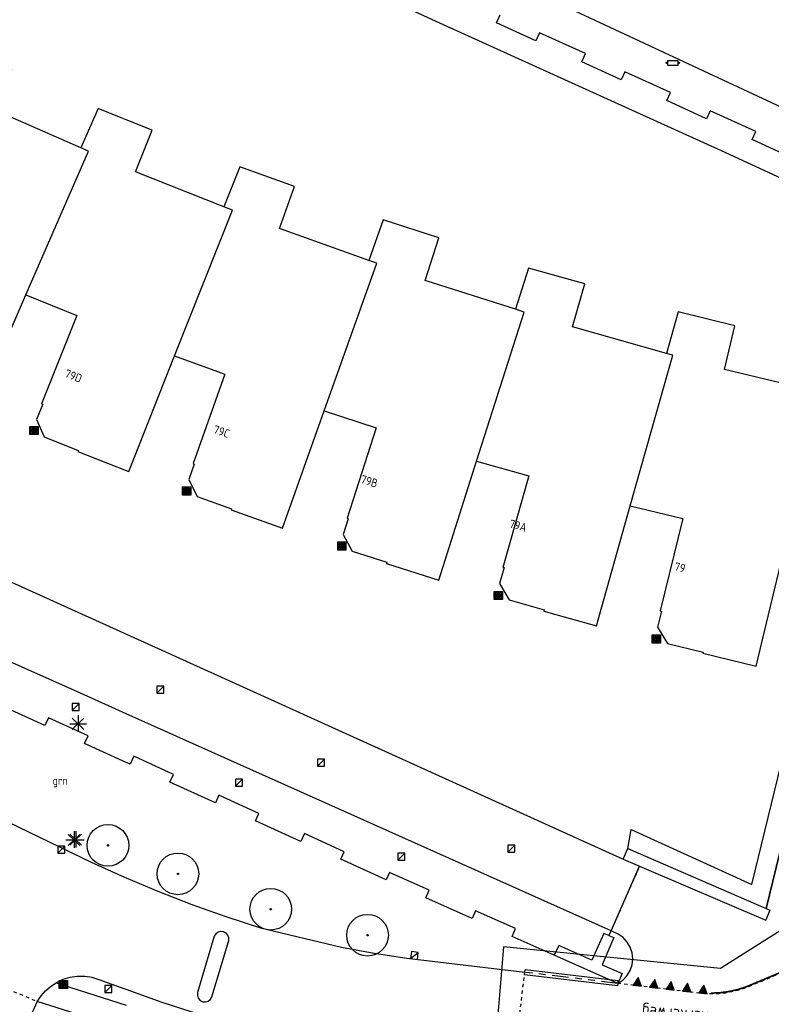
# Model space of a CAD drawing. Header units: metres. Extents: x 116958 to 118326, y 475500 to 477904.
# Tile 808 of 1001: x 117494 to 117539, y 476755 to 476814. Entities that reach past the tile are written whole.
import ezdxf

# ---------------------------------------------------------------- set-up
doc = ezdxf.new("R2010")
doc.units = ezdxf.units.M
doc.header["$LTSCALE"] = 0.2
for name, pattern in [('200-1-1', [10, 5, -5]), ('MATGRENS', [2, 1, -1]), ('VH-TROTTOIRBAND_130-150', [15, 5, -2, 2, -2, 2, -2])]:
    doc.linetypes.add(name, pattern=pattern)
doc.layers.get('0').update_dxf_attribs({"color": 6})
for name, color, linetype in [('B-WE-GR-BOOM-G', 252, 'Continuous'), ('B-WE-GR-GROENVOORZIENING-GV', 252, 'Continuous'), ('B-WE-IE-MEUBILAIR_WEGMEUBILAIR_AFVALBAK-G', 252, 'Continuous'), ('B-WE-IE-MEUBILAIR_WEGMEUBILAIR_LICHTMAST-G', 252, 'Continuous'), ('B-WE-IE-MEUBILAIR_WEGMEUBILAIR_VERKEERSLICHT-G', 252, 'Continuous'), ('B-WE-IE-TERREINAFSCHEIDING_KUNSTMATIG_HEKWERK-G', 252, 'HEKWERK'), ('B-WE-OG-BEBOUWING-GV', 252, 'Continuous'), ('B-WE-OG-HUISNUMMER-T25', 2, 'Continuous'), ('B-WE-OG-STRAATNAAM-T35', 3, 'Continuous'), ('B-WE-RI-HWA_KOLK_TROTTOIRKOLK-G', 252, 'Continuous'), ('B-WE-VH-MATERIAALGRENS-G', 252, 'MATGRENS'), ('B-WE-VH-VERHARDING_ASFALT-GV', 252, 'Continuous'), ('N-WE-VH-DETAIL5-G', 7, 'Continuous'), ('N-WE-VH-GOOT_TEGEL-150', 251, 'Continuous'), ('N-WE-VH-KANTOPSLUITING_ACHTERKANTBAND-G', 251, 'Continuous'), ('N-WE-VH-KANTOPSLUITING_TROTTOIRBAND_130 150-G', 251, 'VH-TROTTOIRBAND_130-150'), ('N-WE-VH-MATERIAALGRENS-G', 251, 'MATGRENS'), ('N-WE-VW-MARKERING_DWARS_DRIEHOEK_5050-S', 1, 'Continuous'), ('N-WE-VW-MARKERING_LANGS_STREEP_100_100_010-G', 1, '200-1-1'), ('X-XX-WERKGRENS-G', 4, 'WERKGRENS')]:
    doc.layers.add(name, color=color, linetype=linetype)
doc.styles.get("Standard").update_dxf_attribs({"font": 'isocp.shx'})
doc.linetypes.add('HEKWERK', pattern='A,5,-1,[103,standaard.shx,S=0.5,R=0,X=0,Y=0],-1', length=7)
doc.linetypes.add('WERKGRENS', pattern='A,5,-2,[100,standaard.shx,S=1,R=0,X=0,Y=0],-2', length=9)

# ---------------------------------------------------------------- blocks, each defined once
blk = doc.blocks.new('BGT_GR')
at = {"insert": (0.043, 0.019), "char_height": 0.1, "attachment_point": 5, "line_spacing_factor": 0.8}
blk.add_mtext('{\\C256;grn}', dxfattribs=at)
blk = doc.blocks.new('CELQ211865')
for p, q in [((-0.5, 0), (0.5, 0)), ((0.354, -0.336), (-0.354, 0.336)), ((0.354, 0.336), (-0.354, -0.336)), ((-0.001, 0.526), (0, -0.474))]:
    blk.add_line(p, q)
blk = doc.blocks.new('CELQ201000')
at = {"flags": 128}
for points in [[(-0.25, -0.25), (-0.25, 0.25), (0.25, 0.25), (0.25, -0.25), (-0.25, -0.25)], [(-0.18, -0.18), (-0.18, 0.18), (0.18, 0.18), (0.18, -0.18), (-0.18, -0.18)], [(-0.11, -0.11), (-0.11, 0.11), (0.11, 0.11), (0.11, -0.11), (-0.11, -0.11)], [(-0.041, -0.041), (-0.041, 0.041), (0.041, 0.041), (0.041, -0.041), (-0.041, -0.041)]]:
    blk.add_lwpolyline(points, dxfattribs=at)
blk = doc.blocks.new('Kvtrot')
blk.add_line((0, -420), (420, 0))
at = {"flags": 128}
blk.add_lwpolyline([(0, -420), (420, -420), (420, 0), (0, 0)], close=True, dxfattribs=at)
blk = doc.blocks.new('Bestboom')
h = blk.add_hatch(color=256)
h.dxf.hatch_style = 1
h.paths.add_polyline_path([(41, 0, 1), (-41, 0, 1)])
for radius in [1260, 41.1]:
    blk.add_circle((0, 0), radius)
blk = doc.blocks.new('Papierb')
blk.add_lwpolyline([(350, 200), (650, 200), (650, -100), (50, -100), (50, 200), (350, 200)])
for centre in [(-25, 50), (725, 50)]:
    blk.add_circle(centre, 37.5)
blk = doc.blocks.new('Haaitnd')
blk.add_lwpolyline([(500, 0), (0, 0), (250, -500), (500, 0)])
blk.add_solid([(0, 0), (500, 0), (250, -500)])

msp = doc.modelspace()

# ---------------------------------------------------------------- linework, layer by layer
at = {"layer": 'B-WE-GR-GROENVOORZIENING-GV', "flags": 128}
for points in [[(117530.338, 476764.024), (117530.538, 476765.176), (117537.842, 476761.844), (117543.349, 476784.488), (117547.014, 476801.106), (117536.229, 476806.081), (117518.967, 476813.9), (117516.073, 476815.235), (117505.216, 476820.303)], [(117543.05, 476805.07), (117540.472, 476806.252), (117540.252, 476805.77), (117537.86, 476806.862), (117538.081, 476807.348), (117535.314, 476808.607), (117535.094, 476808.124), (117532.702, 476809.216), (117532.923, 476809.702), (117530.156, 476810.961), (117529.936, 476810.479), (117527.543, 476811.571), (117527.765, 476812.057), (117524.998, 476813.315), (117524.778, 476812.833), (117522.385, 476813.925), (117522.607, 476814.411)], [(117538.703, 476760.396), (117548.784, 476801.701)]]:
    msp.add_lwpolyline(points, dxfattribs=at)
at = {"layer": 'B-WE-IE-TERREINAFSCHEIDING_KUNSTMATIG_HEKWERK-G', "flags": 128}
msp.add_lwpolyline([(117529.194, 476758.761), (117529.317, 476759.04), (117531.045, 476762.957)], dxfattribs=at)
at = {"layer": 'B-WE-OG-BEBOUWING-GV', "flags": 128}
for points in [[(117543.05, 476805.07), (117540.472, 476806.252), (117540.252, 476805.77), (117537.86, 476806.862), (117538.081, 476807.348), (117535.314, 476808.607), (117535.094, 476808.124), (117532.702, 476809.216), (117532.923, 476809.702), (117530.156, 476810.961), (117529.936, 476810.479), (117527.543, 476811.571), (117527.765, 476812.057), (117524.998, 476813.315), (117524.778, 476812.833), (117522.385, 476813.925), (117522.607, 476814.411)], [(117497.262, 476806.364), (117491.999, 476808.654), (117493.08, 476811.139), (117489.86, 476812.562), (117488.73, 476810.22)], [(117500, 476808.061), (117499.7, 476808.182), (117498.299, 476808.748), (117497.262, 476806.364)], [(117505.903, 476802.803), (117500.567, 476804.92), (117501.563, 476807.43), (117500, 476808.061)], [(117493.932, 476797.485), (117497.71, 476806.169), (117497.262, 476806.364)], [(117514.677, 476799.558), (117509.268, 476801.48), (117510.172, 476804.024), (117506.862, 476805.22), (117505.903, 476802.803)], [(117502.93, 476793.794), (117506.423, 476802.597), (117505.903, 476802.803)], [(117523.546, 476796.609), (117518.077, 476798.351), (117518.896, 476800.924), (117515.548, 476802.008), (117514.677, 476799.558)], [(117485.143, 476801.436), (117488.09, 476800.125), (117485.796, 476794.853), (117485.86, 476794.825), (117485.461, 476793.908), (117485.893, 476792.847), (117487.92, 476791.965), (117487.892, 476791.901), (117490.928, 476790.58), (117493.932, 476797.485)], [(117548.784, 476801.701), (117538.703, 476760.396)], [(117511.977, 476790.467), (117515.149, 476799.39), (117514.677, 476799.558)], [(117532.68, 476793.945), (117526.996, 476795.543), (117527.726, 476798.142), (117524.335, 476799.086), (117523.546, 476796.609)], [(117493.932, 476797.485), (117497.005, 476796.242), (117494.884, 476790.898), (117494.949, 476790.872), (117494.581, 476789.942), (117495.048, 476788.896), (117497.102, 476788.081), (117497.076, 476788.016), (117500, 476786.856)], [(117521.193, 476787.42), (117524.068, 476796.443), (117523.546, 476796.609)], [(117530.485, 476784.725), (117533.67, 476783.96), (117532.299, 476778.376), (117532.367, 476778.359), (117532.131, 476777.398), (117532.734, 476776.416), (117534.881, 476775.889), (117534.864, 476775.821), (117538.087, 476775.03), (117542.061, 476791.558), (117536.179, 476792.972), (117536.815, 476795.617), (117533.384, 476796.448), (117532.68, 476793.945)], [(117500, 476786.856), (117500.153, 476786.795), (117502.93, 476793.794)], [(117502.93, 476793.794), (117505.974, 476792.696), (117504.048, 476787.278), (117504.114, 476787.255), (117503.779, 476786.312), (117504.284, 476785.284), (117506.366, 476784.544), (117506.343, 476784.478), (117509.455, 476783.372), (117511.977, 476790.467)], [(117530.485, 476784.725), (117533.048, 476793.842), (117532.68, 476793.945)], [(117511.977, 476790.467), (117515.108, 476789.452), (117513.363, 476783.974), (117513.43, 476783.952), (117513.126, 476783), (117513.665, 476781.988), (117515.77, 476781.318), (117515.749, 476781.251), (117518.907, 476780.245), (117521.193, 476787.42)], [(117521.193, 476787.42), (117524.338, 476786.547), (117522.782, 476781.011), (117522.849, 476780.992), (117522.581, 476780.039), (117523.151, 476779.038), (117525.279, 476778.439), (117525.26, 476778.372), (117528.447, 476777.476), (117530.485, 476784.725)], [(117500, 476769.226), (117497.48, 476770.361), (117497.7, 476770.837), (117495.299, 476771.918), (117495.08, 476771.443), (117492.31, 476772.698)], [(117525.888, 476757.57), (117523.331, 476758.706), (117523.543, 476759.184), (117521.126, 476760.257), (117520.916, 476759.784), (117518.123, 476761.032), (117518.33, 476761.499), (117515.928, 476762.566), (117515.721, 476762.119), (117512.978, 476763.365), (117513.189, 476763.823), (117510.78, 476764.929), (117510.559, 476764.45), (117507.81, 476765.69), (117508.019, 476766.142), (117505.607, 476767.245), (117505.39, 476766.776), (117502.642, 476768.022), (117502.859, 476768.49), (117500.461, 476769.608), (117500.235, 476769.12), (117500, 476769.226)], [(117530.048, 476763.383), (117530.338, 476764.024)], [(117530.338, 476764.024), (117538.703, 476760.396)], [(117530.048, 476763.383), (117531.045, 476762.957), (117538.677, 476759.698)], [(117538.924, 476760.3), (117538.677, 476759.698)], [(117538.703, 476760.396), (117538.924, 476760.3)], [(117529.194, 476758.761), (117528.882, 476758.892), (117528.164, 476757.274), (117526.153, 476758.167), (117525.888, 476757.57)], [(117529.194, 476758.761), (117529.482, 476758.64), (117528.775, 476756.995), (117529.992, 476756.462), (117529.728, 476755.865)], [(117529.728, 476755.865), (117525.888, 476757.57)]]:
    msp.add_lwpolyline(points, dxfattribs=at)
at = {"layer": 'B-WE-VH-MATERIAALGRENS-G', "flags": 128}
for points in [[(117529.317, 476759.04), (117531.045, 476762.957)], [(117490.978, 476756.321), (117494.624, 476754.772)]]:
    msp.add_lwpolyline(points, dxfattribs=at)
at = {"layer": 'B-WE-VH-VERHARDING_ASFALT-GV'}
for p, q in [((117539.998, 476808.636), (117524.576, 476815.831)), ((117478.137, 476786.865), (117505.536, 476774.471)), ((117497.241, 476773.399), (117476.192, 476782.821)), ((117466.202, 476778.423), (117497.891, 476763.196)), ((117505.536, 476774.471), (117530.048, 476763.383)), ((117500, 476772.164), (117497.241, 476773.399)), ((117495.08, 476771.443), (117492.31, 476772.698)), ((117529.317, 476759.04), (117500, 476772.164)), ((117495.299, 476771.918), (117495.08, 476771.443)), ((117497.7, 476770.837), (117495.299, 476771.918)), ((117497.48, 476770.361), (117497.7, 476770.837)), ((117500, 476769.226), (117497.48, 476770.361)), ((117500.235, 476769.12), (117500, 476769.226)), ((117500.461, 476769.608), (117500.235, 476769.12)), ((117502.859, 476768.49), (117500.461, 476769.608)), ((117502.642, 476768.022), (117502.859, 476768.49)), ((117505.39, 476766.776), (117502.642, 476768.022)), ((117505.607, 476767.245), (117505.39, 476766.776)), ((117508.019, 476766.142), (117505.607, 476767.245)), ((117507.81, 476765.69), (117508.019, 476766.142)), ((117510.559, 476764.45), (117507.81, 476765.69)), ((117510.78, 476764.929), (117510.559, 476764.45)), ((117513.189, 476763.823), (117510.78, 476764.929)), ((117512.978, 476763.365), (117513.189, 476763.823)), ((117497.891, 476763.196), (117499.89, 476762.287)), ((117515.721, 476762.119), (117512.978, 476763.365)), ((117515.928, 476762.566), (117515.721, 476762.119)), ((117518.33, 476761.499), (117515.928, 476762.566)), ((117499.89, 476762.287), (117500, 476762.241)), ((117500, 476762.241), (117501.915, 476761.435)), ((117501.915, 476761.435), (117503.963, 476760.64)), ((117518.123, 476761.032), (117518.33, 476761.499)), ((117520.916, 476759.784), (117518.123, 476761.032)), ((117503.963, 476760.64), (117506.032, 476759.905)), ((117521.126, 476760.257), (117520.916, 476759.784)), ((117523.543, 476759.184), (117521.126, 476760.257)), ((117506.032, 476759.905), (117508.122, 476759.228)), ((117505.552, 476758.967), (117505.412, 476758.868)), ((117505.718, 476759.01), (117505.552, 476758.967)), ((117505.888, 476758.99), (117505.718, 476759.01)), ((117506.04, 476758.91), (117505.888, 476758.99)), ((117506.154, 476758.782), (117506.04, 476758.91)), ((117508.122, 476759.228), (117513.024, 476758.056)), ((117523.331, 476758.706), (117523.543, 476759.184)), ((117529.317, 476759.04), (117529.194, 476758.761)), ((117529.76, 476758.842), (117529.317, 476759.04)), ((117505.316, 476758.726), (117504.314, 476755.307)), ((117505.181, 476755.054), (117506.213, 476758.45)), ((117505.412, 476758.868), (117505.316, 476758.726)), ((117506.214, 476758.621), (117506.154, 476758.782)), ((117506.213, 476758.45), (117506.214, 476758.621)), ((117525.888, 476757.57), (117523.331, 476758.706)), ((117530.057, 476758.633), (117529.76, 476758.842)), ((117530.302, 476758.365), (117530.057, 476758.633)), ((117530.485, 476758.051), (117530.302, 476758.365)), ((117513.024, 476758.056), (117514.989, 476757.688)), ((117530.597, 476757.705), (117530.485, 476758.051)), ((117514.989, 476757.688), (117516.967, 476757.398)), ((117516.967, 476757.398), (117524.103, 476756.541)), ((117530.589, 476756.983), (117530.632, 476757.344)), ((117530.632, 476757.344), (117530.597, 476757.705)), ((117530.281, 476756.33), (117530.47, 476756.64)), ((117530.47, 476756.64), (117530.589, 476756.983)), ((117496.164, 476756.094), (117495.756, 476755.901)), ((117496.596, 476756.225), (117496.164, 476756.094)), ((117497.042, 476756.29), (117496.596, 476756.225)), ((117497.493, 476756.288), (117497.042, 476756.29)), ((117497.939, 476756.219), (117497.493, 476756.288)), ((117498.37, 476756.085), (117497.939, 476756.219)), ((117499.877, 476755.532), (117498.37, 476756.085)), ((117529.728, 476755.865), (117530.029, 476756.068)), ((117530.029, 476756.068), (117530.281, 476756.33)), ((117494.848, 476755.109), (117495.114, 476755.413)), ((117495.114, 476755.413), (117495.419, 476755.678)), ((117495.419, 476755.678), (117495.756, 476755.901)), ((117495.756, 476755.901), (117500, 476754.552)), ((117500, 476755.488), (117499.877, 476755.532)), ((117502.176, 476754.717), (117500, 476755.488)), ((117494.624, 476754.772), (117494.118, 476753.674)), ((117494.624, 476754.772), (117494.848, 476755.109)), ((117514.499, 476748.515), (117494.624, 476754.772)), ((117504.314, 476755.307), (117504.304, 476755.135)), ((117504.304, 476755.135), (117504.36, 476754.972)), ((117504.36, 476754.972), (117504.472, 476754.841)), ((117504.472, 476754.841), (117504.625, 476754.762)), ((117504.625, 476754.762), (117504.797, 476754.746)), ((117504.797, 476754.746), (117504.962, 476754.796)), ((117504.962, 476754.796), (117505.097, 476754.904)), ((117505.097, 476754.904), (117505.181, 476755.054)), ((117504.494, 476753.96), (117502.176, 476754.717))]:
    msp.add_line(p, q, dxfattribs=at)
at = {"layer": 'N-WE-VH-DETAIL5-G', "flags": 128}
msp.add_lwpolyline([(117524.103, 476756.541), (117524.121, 476756.69)], dxfattribs=at)
at = {"layer": 'N-WE-VH-GOOT_TEGEL-150'}
msp.add_line((117529.728, 476755.865), (117529.71, 476755.716), dxfattribs=at)
at = {"layer": 'N-WE-VH-GOOT_TEGEL-150', "flags": 128}
for points in [[(117524.085, 476756.392), (117524.103, 476756.541)], [(117529.71, 476755.716), (117524.085, 476756.392)]]:
    msp.add_lwpolyline(points, dxfattribs=at)
at = {"layer": 'N-WE-VH-KANTOPSLUITING_ACHTERKANTBAND-G', "flags": 128}
msp.add_lwpolyline([(117529.728, 476755.865), (117529.746, 476756.014), (117524.121, 476756.69)], dxfattribs=at)
at = {"layer": 'N-WE-VH-KANTOPSLUITING_TROTTOIRBAND_130 150-G', "flags": 128}
msp.add_lwpolyline([(117529.728, 476755.865), (117524.103, 476756.541)], dxfattribs=at)
at = {"layer": 'N-WE-VH-MATERIAALGRENS-G'}
msp.add_line((117523.279, 476749.676), (117524.103, 476756.541), dxfattribs=at)
at = {"layer": 'N-WE-VH-MATERIAALGRENS-G', "flags": 128}
msp.add_lwpolyline([(117544.084, 476758.362), (117537.704, 476755.693, -0.129676), (117534.672, 476755.271), (117529.728, 476755.865)], format="xyb", dxfattribs=at)
at = {"layer": 'N-WE-VW-MARKERING_LANGS_STREEP_100_100_010-G', "const_width": 0.1, "flags": 128}
msp.add_lwpolyline([(117542.538, 476757.77), (117537.993, 476755.868, -0.111241), (117535.361, 476755.278, -0.123077)], format="xyb", dxfattribs=at)
at = {"layer": 'X-XX-WERKGRENS-G', "flags": 128}
msp.add_lwpolyline([(117645.966, 476862.608), (117634.975, 476865.215), (117637.549, 476876.062), (117633.091, 476878.039), (117638.284, 476901.007, 0.007003), (117641.226, 476914.924), (117644.773, 476932.942, -0.009477), (117648.775, 476951.419), (117682.14, 477092.483), (117684.939, 477091.821), (117690.015, 477113.189), (117687.195, 477113.856), (117696.076, 477151.406), (117682.569, 477154.508), (117677.871, 477156.523), (117675.919, 477151.954), (117677.602, 477151.204), (117617.875, 476891.201, -0.141031), (117612.051, 476885.173), (117608.886, 476872.162), (117616.633, 476870.35), (117594.455, 476775.581), (117591.666, 476762.626), (117557.231, 476770.236), (117535.942, 476756.762), (117522.825, 476758.076), (117522.122, 476749.735), (117520.3, 476747.178), (117535.038, 476744.547), (117534.966, 476740.512), (117573.086, 476730.733), (117571.947, 476714.535), (117565.215, 476668.074), (117554.446, 476619.405), (117549.004, 476617.336), (117546.955, 476605.911), (117551.028, 476605.181), (117550.381, 476598.052), (117540.244, 476553.057), (117535.446, 476554.002), (117533.471, 476545.052), (117547.576, 476541.939), (117533.456, 476476.213), (117526.697, 476477.744), (117522.557, 476461.911), (117516.78, 476459.483), (117507.879, 476463.515), (117505.893, 476459.239), (117469.651, 476476.107), (117445.515, 476423.418), (117445.969, 476417.986), (117435.042, 476418.679), (117428.138, 476420.77), (117425.4, 476412.334), (117423.691, 476405.197), (117410.801, 476410.43), (117409.707, 476407.766), (117426.749, 476399.88), (117460.942, 476387.067), (117495.102, 476379.225), (117493.473, 476372.266), (117476.762, 476376.217), (117474.371, 476365.471), (117490.826, 476361.761), (117489.011, 476354.226), (117492.171, 476353.519), (117480.28, 476305.319), (117481.559, 476284.029), (117447.927, 476135.022), (117473.064, 476129.348), (117488.546, 476194.332), (117500.593, 476245.915), (117521.692, 476335.956), (117536.075, 476396.456), (117539.34, 476409.195), (117544.629, 476407.966), (117544.761, 476408.532), (117545.639, 476412.323), (117546.285, 476414.538), (117547.002, 476416.759), (117547.783, 476418.957), (117548.626, 476421.133), (117549.535, 476423.292), (117550.414, 476425.27), (117552.646, 476424.738), (117556.736, 476433.563), (117554.56, 476434.571), (117556.966, 476439.647), (117557.923, 476441.832), (117558.828, 476444.033), (117559.893, 476446.798), (117553.617, 476449.004), (117553.613, 476449.012, 0.021466), (117555.402, 476455.195), (117565.967, 476498.595), (117570.396, 476517.672), (117575.056, 476516.78), (117577.827, 476530.802), (117583.117, 476555.018), (117595.731, 476619.079), (117602.418, 476639.656), (117617.479, 476703.965), (117625.5, 476736.7), (117655.241, 476731.488), (117659.402, 476732.956), (117666.831, 476731.123), (117669.317, 476741.762), (117666.401, 476742.399, -0.426224), (117663.39, 476747.393), (117663.437, 476747.595), (117644.312, 476752.004, -0.159878), (117642.178, 476753.295), (117640.415, 476755.345, 0.159971), (117634.861, 476758.701), (117632.898, 476759.153), (117633.552, 476762.081), (117631.458, 476762.563), (117637.173, 476786.581), (117628.152, 476788.606), (117645.966, 476862.608)], format="xyb", dxfattribs=at)

# ---------------------------------------------------------------- block references
at = {"layer": 'B-WE-GR-BOOM-G', "xscale": 0.001, "yscale": 0.001, "zscale": 0.001}
for p in [(117498.895, 476764.21), (117503.124, 476762.487), (117508.741, 476760.35), (117514.593, 476758.779)]:
    msp.add_blockref('Bestboom', p, dxfattribs=at)
at = {"layer": 'B-WE-GR-GROENVOORZIENING-GV', "xscale": 5, "yscale": 5, "zscale": 5}
msp.add_blockref('BGT_GR', (117495.789, 476767.952), dxfattribs=at)
at = {"layer": 'B-WE-IE-MEUBILAIR_WEGMEUBILAIR_AFVALBAK-G', "xscale": 0.001, "yscale": 0.001, "zscale": 0.001}
msp.add_blockref('Papierb', (117532.704, 476811.451), dxfattribs=at)
at = {"layer": 'B-WE-IE-MEUBILAIR_WEGMEUBILAIR_LICHTMAST-G'}
for p in [(117497.092, 476771.552), (117496.851, 476764.534), (117496.948, 476764.547)]:
    msp.add_blockref('CELQ211865', p, dxfattribs=at)
at = {"layer": 'B-WE-IE-MEUBILAIR_WEGMEUBILAIR_VERKEERSLICHT-G'}
for p in [(117494.418, 476789.281), (117503.649, 476785.626), (117513.04, 476782.3), (117522.505, 476779.31), (117532.059, 476776.687), (117496.19, 476755.799)]:
    msp.add_blockref('CELQ201000', p, dxfattribs=at)
at = {"layer": 'B-WE-RI-HWA_KOLK_TROTTOIRKOLK-G', "xscale": 0.001, "yscale": 0.001, "zscale": 0.001}
for p in [(117501.861, 476773.821), (117496.742, 476772.788), (117511.574, 476769.417), (117506.605, 476768.213), (117495.873, 476764.157), (117516.424, 476763.732), (117523.08, 476764.224), (117498.716, 476755.743)]:
    msp.add_blockref('Kvtrot', p, dxfattribs=at)
at = {"layer": 'B-WE-RI-HWA_KOLK_TROTTOIRKOLK-G', "xscale": 0.001, "yscale": 0.001, "zscale": 0.001, "rotation": 353.1497907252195}
msp.add_blockref('Kvtrot', (117517.248, 476757.787), dxfattribs=at)
at = {"layer": 'N-WE-VW-MARKERING_DWARS_DRIEHOEK_5050-S', "xscale": 0.001, "yscale": 0.001, "zscale": 0.001, "rotation": 173.3720924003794}
for p in [(117531.156, 476755.695), (117532.149, 476755.58), (117533.143, 476755.465), (117534.136, 476755.349), (117535.129, 476755.234)]:
    msp.add_blockref('Haaitnd', p, dxfattribs=at)

# ---------------------------------------------------------------- texts
at = {"layer": 'B-WE-OG-HUISNUMMER-T25'}
for s, rotation, p in [('79D', 339, (117496.24, 476792.531)), ('79C', 341, (117505.229, 476789.139)), ('79B', 343, (117514.139, 476786.126)), ('79A', 345, (117523.128, 476783.429)), ('79', 347.1, (117533.116, 476780.835))]:
    msp.add_text(s, height=0.5, rotation=rotation, dxfattribs=at).set_placement(p)
at = {"layer": 'B-WE-OG-STRAATNAAM-T35', "insert": (117537.54, 476753.7), "char_height": 0.7, "attachment_point": 4, "rotation": 174.88572, "line_spacing_factor": 0.8}
msp.add_mtext('{\\C256;Bovenkerkerweg}', dxfattribs=at)

doc.saveas('drawing.dxf')
